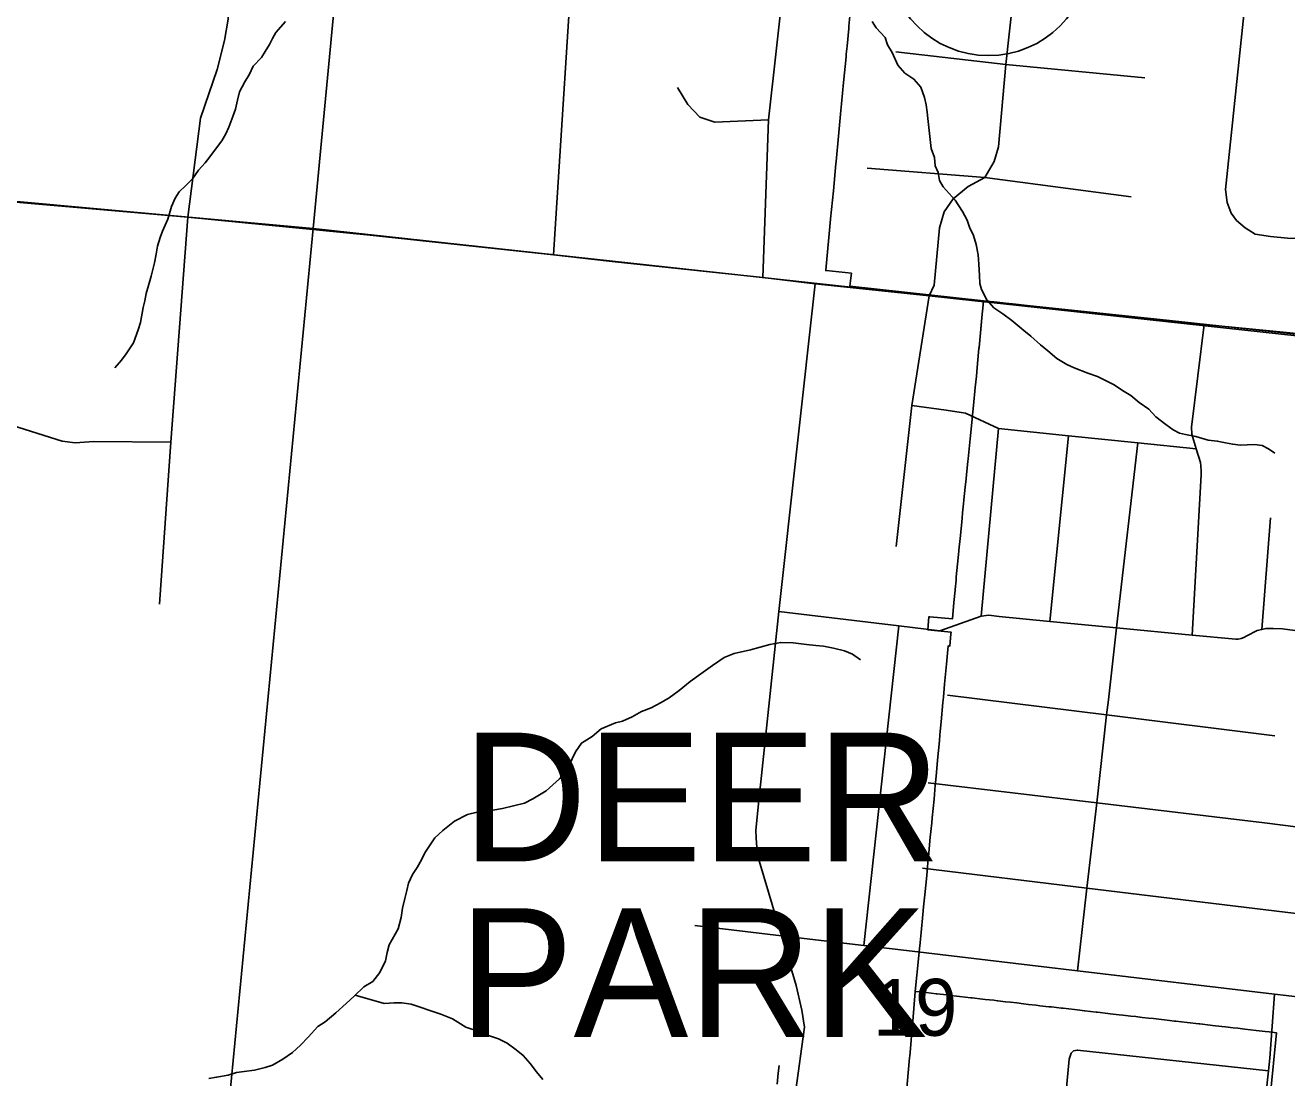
# Model space of a CAD drawing. Extents: x 0 to 34, y -3.9 to 26.2.
# Drawn here: x 4.778 to 5.706, y 17.55 to 18.325 of the extents above; entities that cross this region are included whole.
import ezdxf

# ---------------------------------------------------------------- set-up
doc = ezdxf.new("R2010")
doc.units = 0
for name, color, linetype in [('GM_X_City_Street', 7, 'Continuous'), ('GM_X_Corporation', 7, 'Continuous'), ('GM_X_Corporation_Text', 7, 'Continuous'), ('GM_X_County_Road', 7, 'Continuous'), ('GM_X_Minor_River', 7, 'Continuous'), ('GM_X_Section', 7, 'Continuous'), ('GM_X_Section_Text', 7, 'Continuous'), ('GM_X_Township_Road', 7, 'Continuous'), ('GM_X_Unincorporated', 7, 'Continuous')]:
    doc.layers.add(name, color=color, linetype=linetype)

msp = doc.modelspace()

# ---------------------------------------------------------------- linework, layer by layer
at = {"layer": 'GM_X_City_Street'}
for p, q in [((5.4811, 17.89011), (5.49409, 18.02805)), ((5.53181, 17.88622), (5.54558, 18.02274)), ((5.6876, 17.88032), (5.69418, 17.96231)), ((5.39492, 17.64781), (5.42052, 17.88298)), ((5.6935, 17.56485), (5.6971, 17.61197))]:
    msp.add_line(p, q, dxfattribs=at)
for points in [[(5.16661, 18.15583), (5.18306, 18.4122), (5.18398, 18.4206), (5.19438, 18.51648), (5.19459, 18.52131), (5.19483, 18.53062), (5.19348, 18.53806), (5.18978, 18.54868), (5.18746, 18.55378), (5.12291, 18.64965), (5.08881, 18.70033), (5.08789, 18.70367), (5.08785, 18.70719), (5.10402, 18.83508)], [(5.32049, 18.13906), (5.3248, 18.25513), (5.34154, 18.40475), (5.34334, 18.42088), (5.34446, 18.43528), (5.34551, 18.44626), (5.3439, 18.45769), (5.33838, 18.47911), (5.33825, 18.4886), (5.33814, 18.49923), (5.35021, 18.65952), (5.35201, 18.67048), (5.36505, 18.70583)], [(4.87678, 17.89883), (4.88509, 18.01814), (4.89764, 18.18345), (4.90678, 18.25642), (4.91907, 18.29216), (4.92455, 18.31365), (4.92722, 18.32915), (4.92557, 18.35349), (4.92726, 18.39138), (4.92735, 18.39331), (4.92982, 18.41565), (4.93135, 18.42127), (4.93676, 18.4352), (4.94546, 18.44902), (4.95029, 18.45952), (4.95173, 18.4657), (4.95196, 18.46799), (4.95174, 18.47201), (4.94965, 18.47928)], [(5.25778, 18.2789), (5.26543, 18.26654), (5.2743, 18.2572), (5.2852, 18.25348), (5.3248, 18.25513)], [(5.34223, 17.48734), (5.3447, 17.53968), (5.35124, 17.5877), (5.34929, 17.60028), (5.34519, 17.61824), (5.33432, 17.65491), (5.31796, 17.71008), (5.31628, 17.72011), (5.31564, 17.72676), (5.3155, 17.73254), (5.31751, 17.75185), (5.3324, 17.89356), (5.35913, 18.13462)], [(5.41867, 17.94124), (5.43032, 18.04496), (5.44298, 18.12574)], [(5.63646, 17.87609), (5.64303, 17.99406), (5.64299, 17.99776), (5.64288, 17.99968), (5.64278, 18.00054), (5.6425, 18.00319), (5.63949, 18.01306), (5.6362, 18.02386), (5.63596, 18.02918), (5.64536, 18.10469)], [(4.45785, 18.01565), (4.49282, 18.01162), (4.50724, 18.01161), (4.52213, 18.01577), (4.54133, 18.02513), (4.57441, 18.04322), (4.58703, 18.04706), (4.60524, 18.04771), (4.66503, 18.04237), (4.75092, 18.0347), (4.76374, 18.0317), (4.76842, 18.03024), (4.80513, 18.01882), (4.81458, 18.01743), (4.82826, 18.01858), (4.88509, 18.01814)], [(5.43032, 18.04496), (5.45538, 18.04162), (5.46973, 18.03934)], [(5.46973, 18.03934), (5.49409, 18.02805), (5.54558, 18.02274), (5.59638, 18.01751), (5.63949, 18.01306)], [(5.55218, 17.62919), (5.55907, 17.68992), (5.5662, 17.75274), (5.57354, 17.81743), (5.57479, 17.82838), (5.58085, 17.88147), (5.5816, 17.8881), (5.59638, 18.01751)], [(5.3324, 17.89356), (5.42052, 17.88298), (5.45091, 17.87934)], [(5.45091, 17.87934), (5.4811, 17.89011), (5.48679, 17.89076), (5.49437, 17.88984), (5.53181, 17.88622), (5.58085, 17.88147), (5.63646, 17.87609), (5.66858, 17.87299), (5.67035, 17.87318), (5.67252, 17.87371), (5.6744, 17.87439), (5.6766, 17.87548), (5.68427, 17.8795), (5.6876, 17.88032), (5.69075, 17.88089), (5.69612, 17.881), (5.70288, 17.88064), (5.73217, 17.87681)], [(5.45646, 17.83202), (5.57354, 17.81743), (5.69728, 17.80202)], [(5.4423, 17.76748), (5.5662, 17.75274), (5.68958, 17.73807), (5.71471, 17.73476), (5.71602, 17.73458), (5.88002, 17.713), (5.88159, 17.71279), (5.93709, 17.70569), (5.94607, 17.70455), (6.07703, 17.6878)], [(5.43804, 17.70458), (5.55907, 17.68992), (5.69075, 17.67397), (5.78821, 17.66217), (5.93122, 17.64484), (5.94346, 17.64321), (6.13529, 17.61755)], [(5.27047, 17.66238), (5.33432, 17.65491), (5.39492, 17.64781), (5.43042, 17.64366)], [(5.43042, 17.64366), (5.55218, 17.62919), (5.6971, 17.61197), (5.70551, 17.61097), (5.78119, 17.60198), (5.92543, 17.58484), (6.092, 17.55924)], [(5.54747, 17.56864), (5.54924, 17.57032), (5.55205, 17.57084), (5.69254, 17.55547)], [(5.53721, 17.47031), (5.54202, 17.5223), (5.54588, 17.56411), (5.54747, 17.56864)], [(5.69709, 16.95932), (5.68192, 16.99387), (5.64698, 17.07778), (5.64928, 17.08239), (5.65422, 17.14421), (5.65629, 17.18476), (5.65742, 17.19677), (5.66195, 17.24503), (5.66542, 17.28201), (5.66795, 17.30904), (5.67117, 17.3434), (5.6751, 17.38523), (5.67533, 17.38768), (5.68129, 17.44578), (5.68214, 17.45409), (5.68744, 17.50578), (5.69187, 17.54898), (5.69254, 17.55547), (5.6935, 17.56485)]]:
    msp.add_lwpolyline(points, dxfattribs=at)
at = {"layer": 'GM_X_Corporation'}
for points in [[(5.38556, 18.34116), (5.38395, 18.32419), (5.38377, 18.32231), (5.38254, 18.30931), (5.38198, 18.30345), (5.3818, 18.30157), (5.38001, 18.28271), (5.37851, 18.26692), (5.37805, 18.26197), (5.37626, 18.24312), (5.37446, 18.22446), (5.37433, 18.22275), (5.37245, 18.20296), (5.37048, 18.18222), (5.37046, 18.18205), (5.3669, 18.14451), (5.36688, 18.14432), (5.36717, 18.14429), (5.3857, 18.14229), (5.38535, 18.13859), (5.38469, 18.13279), (5.48285, 18.12205), (5.48234, 18.11667), (5.48194, 18.11231), (5.48116, 18.10398), (5.47968, 18.08778), (5.47959, 18.08683), (5.47936, 18.08431), (5.47833, 18.07306), (5.47773, 18.06651), (5.47691, 18.05835), (5.47556, 18.04503), (5.47461, 18.03561), (5.47456, 18.03518), (5.47329, 18.02261), (5.47308, 18.02047), (5.47234, 18.01319), (5.47159, 18.00576), (5.47139, 18.00377), (5.47044, 17.99435), (5.47011, 17.99106), (5.46949, 17.98492), (5.46853, 17.9755), (5.46825, 17.97276), (5.46758, 17.96608), (5.46719, 17.9622), (5.46663, 17.95666), (5.46567, 17.94724), (5.4648, 17.93857), (5.46472, 17.93782), (5.46383, 17.92839), (5.46294, 17.91896), (5.46271, 17.91651), (5.46205, 17.90953), (5.46201, 17.90917), (5.46115, 17.90008), (5.46001, 17.88801), (5.44349, 17.88959), (5.44279, 17.88965), (5.44203, 17.87993), (5.45911, 17.87834), (5.45898, 17.87696), (5.45815, 17.86795), (5.45691, 17.86811), (5.45568, 17.85467), (5.45432, 17.84012), (5.45431, 17.83993), (5.45343, 17.8305), (5.45305, 17.82641), (5.45176, 17.8123), (5.45111, 17.80523), (5.45088, 17.80277), (5.45046, 17.79823), (5.44915, 17.78399), (5.44834, 17.77505), (5.44783, 17.76975), (5.44744, 17.76562), (5.44652, 17.75542), (5.4452, 17.74177), (5.44482, 17.7379), (5.44379, 17.72737), (5.44239, 17.71303), (5.44229, 17.71198), (5.44228, 17.71186), (5.44145, 17.70253), (5.44144, 17.70242), (5.44112, 17.69915), (5.4397, 17.6849), (5.43884, 17.67626), (5.4383, 17.67064), (5.437, 17.65721), (5.4363, 17.6499), (5.43629, 17.64981), (5.4359, 17.64552), (5.43543, 17.64045), (5.43542, 17.64038), (5.43277, 17.61401), (5.43087, 17.59199), (5.43068, 17.5898), (5.43052, 17.58801), (5.4302, 17.58437), (5.42938, 17.57484), (5.42864, 17.56628), (5.42856, 17.56534), (5.42829, 17.56238), (5.42639, 17.5402)], [(5.66659, 17.26139), (5.69845, 17.58353), (5.69303, 17.58421), (5.69014, 17.58454), (5.68358, 17.58529), (5.67947, 17.58576), (5.67511, 17.58626), (5.67014, 17.58683), (5.66665, 17.58723), (5.66089, 17.58789), (5.65819, 17.5882), (5.65144, 17.58897), (5.64972, 17.58917), (5.64211, 17.59004), (5.64126, 17.59014), (5.63279, 17.59111), (5.63266, 17.59112), (5.62433, 17.59208), (5.62337, 17.59219), (5.61614, 17.59301), (5.61392, 17.59327), (5.60804, 17.59399), (5.60435, 17.59436), (5.59971, 17.59489), (5.59498, 17.59544), (5.59124, 17.5958), (5.58556, 17.59645), (5.58277, 17.59677), (5.57623, 17.59753), (5.57431, 17.59775), (5.56678, 17.59861), (5.56584, 17.59872), (5.55738, 17.59969), (5.5573, 17.5997), (5.55372, 17.60012), (5.5499, 17.60055), (5.54143, 17.60153), (5.54039, 17.60165), (5.53297, 17.60256), (5.53109, 17.60272), (5.5245, 17.60348), (5.52164, 17.6038), (5.51603, 17.60445), (5.51228, 17.60488), (5.50756, 17.60546), (5.50286, 17.60596), (5.49909, 17.6064), (5.49342, 17.60705), (5.49334, 17.60706), (5.49063, 17.60744), (5.48409, 17.60812), (5.48215, 17.60835), (5.47464, 17.60921), (5.47368, 17.60932), (5.46944, 17.60981), (5.46526, 17.61029), (5.45675, 17.61126), (5.45581, 17.61137), (5.44885, 17.61217), (5.44876, 17.61218), (5.44821, 17.61224), (5.4408, 17.61309), (5.43685, 17.61355), (5.43277, 17.61401), (5.43542, 17.64038), (5.43543, 17.64045), (5.4359, 17.64552), (5.43629, 17.64981), (5.4363, 17.6499), (5.437, 17.65721), (5.4383, 17.67064), (5.43884, 17.67626), (5.4397, 17.6849), (5.44112, 17.69915), (5.44144, 17.70242), (5.44228, 17.71186), (5.44239, 17.71303), (5.44379, 17.72737), (5.44482, 17.7379), (5.4452, 17.74177), (5.44652, 17.75542), (5.44744, 17.76562), (5.44783, 17.76975), (5.44834, 17.77505), (5.44915, 17.78399), (5.45046, 17.79823), (5.45088, 17.80277), (5.45111, 17.80523), (5.45176, 17.8123), (5.45305, 17.82641), (5.45343, 17.8305), (5.45431, 17.83993), (5.45432, 17.84012), (5.45568, 17.85467), (5.45691, 17.86811), (5.45815, 17.86795), (5.45898, 17.87696), (5.45911, 17.87834), (5.44203, 17.87993), (5.44279, 17.88965), (5.44349, 17.88959), (5.46001, 17.88801), (5.46115, 17.90008), (5.46201, 17.90917), (5.46205, 17.90953), (5.46271, 17.91651), (5.46294, 17.91896), (5.46383, 17.92839), (5.46472, 17.93782), (5.4648, 17.93857), (5.46567, 17.94724), (5.46663, 17.95666), (5.46719, 17.9622), (5.46758, 17.96608), (5.46825, 17.97276), (5.46853, 17.9755), (5.46949, 17.98492), (5.47011, 17.99106), (5.47044, 17.99435), (5.47139, 18.00377), (5.47159, 18.00576), (5.47234, 18.01319), (5.47308, 18.02047), (5.47329, 18.02261), (5.47456, 18.03518), (5.47461, 18.03561), (5.47556, 18.04503), (5.47691, 18.05835), (5.47773, 18.06651), (5.47833, 18.07306), (5.47936, 18.08431), (5.47959, 18.08683), (5.47968, 18.08778), (5.48194, 18.11231), (5.48234, 18.11667), (5.48285, 18.12205), (5.49302, 18.12094), (5.4992, 18.12026), (5.50422, 18.11971), (5.51499, 18.11853), (5.61293, 18.10825), (5.85819, 18.08179)], [(5.42639, 17.5402), (5.42829, 17.56238), (5.42856, 17.56534), (5.42864, 17.56628), (5.42938, 17.57484), (5.4302, 17.58437), (5.43052, 17.58801), (5.43068, 17.5898), (5.43087, 17.59199), (5.43277, 17.61401), (5.43685, 17.61355), (5.4408, 17.61309), (5.44821, 17.61224), (5.44876, 17.61218), (5.44885, 17.61217), (5.45581, 17.61137), (5.45675, 17.61126), (5.46526, 17.61029), (5.46944, 17.60981), (5.47368, 17.60932), (5.47464, 17.60921), (5.48215, 17.60835), (5.48409, 17.60812), (5.49063, 17.60744), (5.49334, 17.60706), (5.49342, 17.60705), (5.49909, 17.6064), (5.50286, 17.60596), (5.50756, 17.60546), (5.51228, 17.60488), (5.51603, 17.60445), (5.52164, 17.6038), (5.5245, 17.60348), (5.53109, 17.60272), (5.53297, 17.60256), (5.54039, 17.60165), (5.54143, 17.60153), (5.5499, 17.60055), (5.55372, 17.60012), (5.5573, 17.5997), (5.55738, 17.59969), (5.56584, 17.59872), (5.56678, 17.59861), (5.5743, 17.59767), (5.57623, 17.59753), (5.58277, 17.59677), (5.58556, 17.59645), (5.59124, 17.5958), (5.59498, 17.59544), (5.59971, 17.59489), (5.60435, 17.59436), (5.60804, 17.59399), (5.61392, 17.59327), (5.61614, 17.59301), (5.62337, 17.59219), (5.62433, 17.59208), (5.63266, 17.59112), (5.63279, 17.59111), (5.64126, 17.59014), (5.64211, 17.59004), (5.64972, 17.58917), (5.65144, 17.58897), (5.65819, 17.5882), (5.66089, 17.58789), (5.66665, 17.58723), (5.67014, 17.58683), (5.67511, 17.58626), (5.67947, 17.58576), (5.68358, 17.58529), (5.69014, 17.58454), (5.69303, 17.58421), (5.69845, 17.58353), (5.66659, 17.26139)]]:
    msp.add_lwpolyline(points, dxfattribs=at)
at = {"layer": 'GM_X_County_Road'}
for points in [[(4.41959, 18.22632), (4.48088, 18.22126), (4.74541, 18.19676), (4.89764, 18.18345), (5.03163, 18.17029), (5.16661, 18.15583), (5.20761, 18.15131)], [(5.20761, 18.15131), (5.21889, 18.15007), (5.32049, 18.13906), (5.35913, 18.13462), (5.44298, 18.12574)], [(5.44298, 18.12574), (5.47882, 18.12179), (5.64536, 18.10469), (5.65578, 18.10366)], [(5.65578, 18.10366), (5.71835, 18.09746), (5.73726, 18.09529)]]:
    msp.add_lwpolyline(points, dxfattribs=at)
at = {"layer": 'GM_X_Minor_River'}
for points in [[(4.96942, 18.32753), (4.96226, 18.31947), (4.95981, 18.31501), (4.95773, 18.31053), (4.95449, 18.30535)], [(5.40111, 18.32745), (5.40397, 18.32277), (5.41053, 18.31566), (5.41221, 18.31027), (5.4158, 18.30479), (5.41999, 18.2955), (5.42508, 18.28958), (5.43174, 18.28513), (5.43683, 18.27921), (5.43957, 18.2715), (5.44087, 18.26612), (5.44142, 18.26078), (5.442, 18.25619), (5.44309, 18.24512), (5.44455, 18.23404), (5.44695, 18.22748), (5.44747, 18.22137), (5.44955, 18.21634), (5.45047, 18.2106), (5.45332, 18.20592), (5.46206, 18.19606), (5.46743, 18.18785), (5.47097, 18.18125), (5.47268, 18.17623), (5.47547, 18.17003), (5.47749, 18.16349), (5.47909, 18.15582), (5.47958, 18.14896), (5.48001, 18.14058), (5.48017, 18.13487), (5.4815, 18.13025), (5.48539, 18.12287)], [(4.95449, 18.30535), (4.95165, 18.30091), (4.94571, 18.29469), (4.94281, 18.28873), (4.93955, 18.28316), (4.93546, 18.27573), (4.93408, 18.26971), (4.93268, 18.26292), (4.93057, 18.25769), (4.9276, 18.24983), (4.92551, 18.24498), (4.92264, 18.23977), (4.91784, 18.23351), (4.91382, 18.22798), (4.91022, 18.22356), (4.90545, 18.21806), (4.90102, 18.21178), (4.89588, 18.20667), (4.89115, 18.20231), (4.8883, 18.19749), (4.8854, 18.19153), (4.88275, 18.18214), (4.87898, 18.17317), (4.87728, 18.16868), (4.87513, 18.16231), (4.87413, 18.15627), (4.87312, 18.14985), (4.87046, 18.14007), (4.86867, 18.13331), (4.86691, 18.1273), (4.86594, 18.12202), (4.86461, 18.11713), (4.86266, 18.10619), (4.86092, 18.10056), (4.85751, 18.0912), (4.85225, 18.08306), (4.84864, 18.07827), (4.84386, 18.07276)], [(5.48539, 18.12287), (5.49048, 18.11696), (5.49714, 18.1125), (5.50379, 18.10766), (5.51262, 18.10007), (5.51778, 18.09606), (5.52475, 18.08968), (5.53027, 18.08527), (5.53689, 18.07967), (5.54432, 18.07518), (5.54954, 18.07269), (5.55965, 18.06885), (5.56677, 18.06627), (5.57125, 18.06418), (5.5787, 18.06045), (5.58647, 18.05519), (5.5913, 18.05233), (5.59755, 18.04712), (5.60458, 18.04227), (5.60968, 18.03674), (5.61706, 18.03111), (5.6226, 18.02708), (5.62707, 18.02461), (5.63159, 18.02366), (5.63913, 18.02221), (5.64815, 18.01955), (5.65496, 18.01889), (5.66099, 18.0175), (5.66627, 18.01652), (5.67194, 18.0159), (5.67689, 18.01608), (5.68222, 18.01624), (5.6879, 18.01562), (5.69274, 18.01314), (5.69717, 18.00991)], [(5.05726, 17.68229), (5.05864, 17.68831), (5.05999, 17.69358), (5.0629, 17.69992), (5.06614, 17.7051), (5.0694, 17.71067), (5.07188, 17.71588), (5.07916, 17.72699), (5.08508, 17.73244), (5.09371, 17.7393), (5.1034, 17.74422), (5.1103, 17.74583), (5.1164, 17.74634), (5.12903, 17.74848), (5.14514, 17.75237), (5.15135, 17.75553), (5.16108, 17.76158), (5.17093, 17.7703), (5.1761, 17.77616), (5.18025, 17.78511), (5.18273, 17.79033), (5.18716, 17.79661), (5.19496, 17.8016), (5.20163, 17.80703), (5.21207, 17.81153), (5.21744, 17.81283), (5.2244, 17.81596), (5.2314, 17.81985), (5.23835, 17.8226), (5.24572, 17.82648), (5.25156, 17.83004), (5.25899, 17.83543), (5.26723, 17.84193), (5.27505, 17.84768), (5.28365, 17.85379), (5.29224, 17.85951), (5.29958, 17.86263), (5.31146, 17.86517), (5.32568, 17.86914), (5.33372, 17.87071), (5.34283, 17.87033), (5.35266, 17.86916), (5.35947, 17.8685), (5.36515, 17.86788), (5.37269, 17.86643), (5.3806, 17.86458), (5.38658, 17.86205), (5.3925, 17.858)], [(4.91298, 17.54994), (4.91871, 17.55085), (4.92713, 17.55239), (4.93329, 17.55442), (4.93901, 17.55494), (4.94666, 17.55614), (4.95434, 17.5581), (4.95972, 17.55978), (4.96749, 17.56402), (4.97453, 17.56905), (4.98044, 17.5745), (4.98599, 17.58035), (4.99314, 17.58804), (4.9986, 17.59161), (5.00645, 17.59812), (5.01394, 17.60503), (5.01986, 17.61049), (5.02697, 17.61742), (5.03359, 17.62132), (5.03879, 17.62795), (5.04292, 17.63651), (5.0443, 17.64254), (5.04566, 17.64818), (5.05221, 17.66007), (5.05443, 17.66834), (5.05546, 17.67514), (5.05726, 17.68229)], [(5.02057, 17.61118), (5.04206, 17.605), (5.0493, 17.60546), (5.05501, 17.60561), (5.06181, 17.60457), (5.06856, 17.60238), (5.07568, 17.59981), (5.08356, 17.5972), (5.09216, 17.5938), (5.10218, 17.58768), (5.11269, 17.58421), (5.11791, 17.58171), (5.12617, 17.57909), (5.1325, 17.57578), (5.13915, 17.57094), (5.14431, 17.56693), (5.1494, 17.56102), (5.15409, 17.55474), (5.15881, 17.54922)], [(5.3312, 17.54585), (5.3319, 17.55381), (5.3325, 17.55948)]]:
    msp.add_lwpolyline(points, dxfattribs=at)
at = {"layer": 'GM_X_Section'}
for points in [[(4.07507, 19.26688), (5.08525, 19.17848), (4.98981, 18.17527), (3.97441, 18.26756)], [(5.08525, 19.17848), (6.07269, 19.07201), (5.97419, 18.06774), (4.98981, 18.17527)], [(3.97441, 18.26756), (4.98981, 18.17527), (4.89278, 17.16792), (3.88035, 17.25787)], [(4.98981, 18.17527), (5.97419, 18.06774), (5.87427, 17.04949), (4.89278, 17.16792)]]:
    msp.add_lwpolyline(points, close=True, dxfattribs=at)
at = {"layer": 'GM_X_Township_Road'}
for points in [[(5.72627, 18.16743), (5.70662, 18.16823), (5.69418, 18.16943), (5.68278, 18.17107), (5.67533, 18.17565), (5.66911, 18.18107), (5.6651, 18.18648), (5.66229, 18.1943), (5.66109, 18.20393), (5.67613, 18.34913), (5.6939, 18.5267), (5.71837, 18.81177), (5.72918, 18.92242), (5.72988, 18.93055), (5.73028, 18.93576), (5.73337, 18.94291)], [(5.4509, 18.65859), (5.47176, 18.65097), (5.48219, 18.64416), (5.49142, 18.63212), (5.50787, 18.54708), (5.51709, 18.49133), (5.51669, 18.45924), (5.51348, 18.43698), (5.50987, 18.40108), (5.50726, 18.36738), (5.49944, 18.29598), (5.49403, 18.23542), (5.49081, 18.22459), (5.484, 18.21275), (5.47156, 18.20613), (5.46053, 18.19711), (5.45391, 18.18749), (5.45054, 18.17572), (5.44659, 18.13346), (5.44298, 18.12574)], [(5.60172, 18.28595), (5.49944, 18.29598), (5.41841, 18.30521)], [(5.39727, 18.2195), (5.484, 18.21275), (5.59161, 18.19844)]]:
    msp.add_lwpolyline(points, dxfattribs=at)
at = {"layer": 'GM_X_Unincorporated'}
msp.add_circle((5.48662, 18.37683), 0.0744, dxfattribs=at)

# ---------------------------------------------------------------- texts
at = {"layer": 'GM_X_Corporation_Text'}
for s, p in [('DEER', (5.09977, 17.70965)), ('PARK', (5.09685, 17.5804))]:
    msp.add_text(s, height=0.094697, rotation=0.00001, dxfattribs=at).set_placement(p)
at = {"layer": 'GM_X_Section_Text'}
msp.add_text('19', height=0.041856, rotation=0.00001, dxfattribs=at).set_placement((5.40144, 17.58133))

doc.saveas('drawing.dxf')
